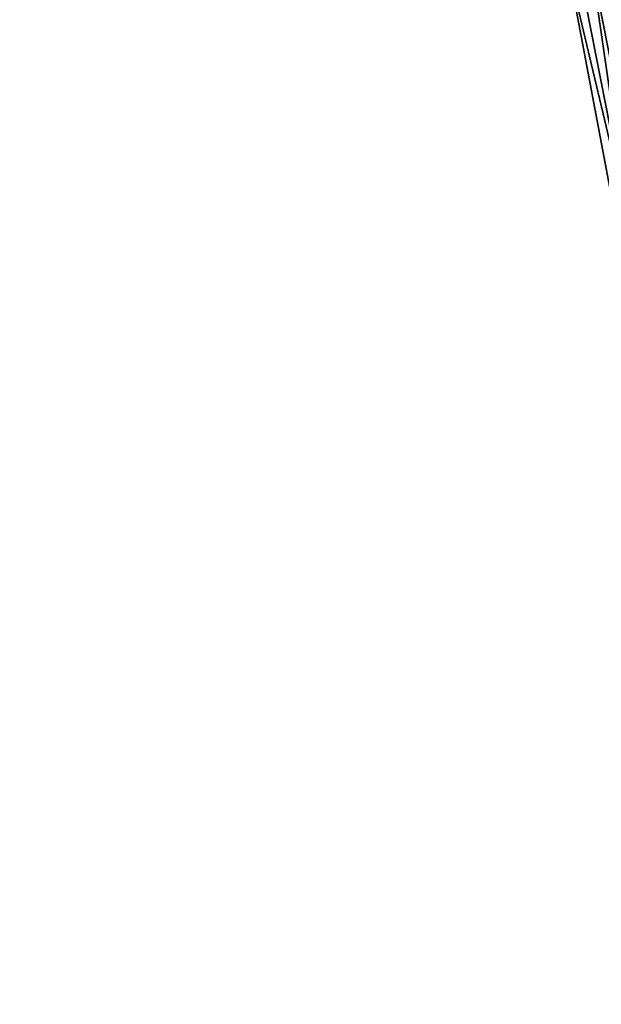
# Model space of a CAD drawing. Header units: feet. Extents: x 2007189 to 2022806, y 818621 to 837694.
# Tile 257 of 656: x 2011422 to 2011466, y 827110 to 827184. Entities that reach past the tile are written whole.
import ezdxf

# ---------------------------------------------------------------- set-up
doc = ezdxf.new("R2010")
doc.units = ezdxf.units.FT
doc.header["$MEASUREMENT"] = 0
doc.layers.add('I-77-MM17-21_SB-Surface-Border', color=7, linetype='Continuous')
doc.layers.add('I-77-MM17-21_SB-Surface-TIN', color=7, linetype='Continuous')

msp = doc.modelspace()

# ---------------------------------------------------------------- linework, layer by layer
at = {"layer": 'I-77-MM17-21_SB-Surface-Border', "color": 3, "linetype": 'Continuous', "lineweight": -3}
msp.add_polyline3d([(2011508.502, 826972.753, 312.228), (2011503.139, 826992.045, 312.154), (2011499.054, 827011.626, 312.036), (2011494.003, 827030.988, 311.939), (2011490.004, 827051.071, 311.856), (2011485.577, 827070.578, 311.78), (2011481.447, 827090.147, 311.674), (2011478.28, 827109.916, 311.548), (2011474.77, 827129.89, 311.451), (2011470.246, 827149.383, 311.353), (2011466.741, 827169.077, 311.302), (2011463.038, 827188.732, 311.291), (2011457.694, 827208.493, 311.337), (2011454.198, 827228.185, 311.3), (2011450.314, 827247.807, 311.256), (2011447.416, 827267.607, 311.166), (2011443.058, 827287.525, 311.167), (2011438.967, 827307.119, 311.141), (2011435.842, 827326.874, 311.084), (2011432.027, 827346.514, 311.113), (2011429.61, 827366.757, 311.049), (2011426.783, 827386.558, 311.006), (2011425.4, 827406.58, 310.921), (2011421.567, 827426.226, 310.937)], dxfattribs=at)
at = {"layer": 'I-77-MM17-21_SB-Surface-TIN', "color": 128, "linetype": 'Continuous', "lineweight": -3}
for points in [[(2011467.648, 827169.256, 311.28), (2011463.78, 827188.878, 311.265), (2011463.038, 827188.732, 311.291)], [(2011467.648, 827169.256, 311.28), (2011464.762, 827189.071, 311.235), (2011463.78, 827188.878, 311.265)], [(2011468.629, 827169.449, 311.258), (2011465.743, 827189.265, 311.209), (2011464.762, 827189.071, 311.235)], [(2011467.648, 827169.256, 311.28), (2011468.629, 827169.449, 311.258), (2011464.762, 827189.071, 311.235)], [(2011466.741, 827169.077, 311.302), (2011467.648, 827169.256, 311.28), (2011463.038, 827188.732, 311.291)]]:
    msp.add_3dface(points, dxfattribs=at)

doc.saveas('drawing.dxf')
